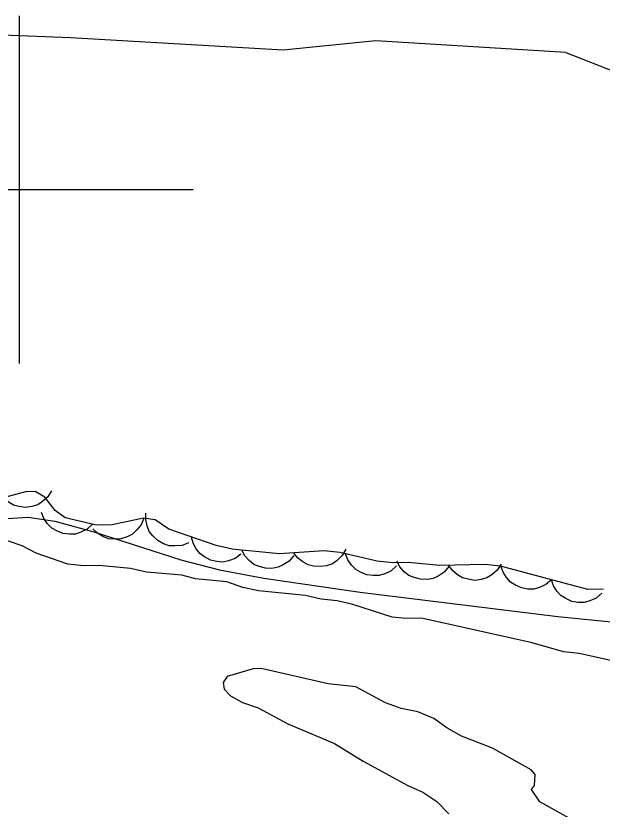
# Model space of a CAD drawing. Extents: x 336540 to 340074, y 5572036 to 5573747.
# Drawn here: x 337799.8 to 337833.51, y 5572364.36 to 5572410 of the extents above; entities that cross this region are included whole.
import ezdxf

# ---------------------------------------------------------------- set-up
doc = ezdxf.new("R2010")
doc.units = 0
for name, color, linetype in [('Niveau 2', 7, 'Continuous'), ('Niveau 22', 7, 'Continuous'), ('Niveau 44', 7, 'Continuous'), ('Niveau 61', 7, 'Continuous')]:
    doc.layers.add(name, color=color, linetype=linetype)

msp = doc.modelspace()

# ---------------------------------------------------------------- linework, layer by layer
at = {"layer": 'Niveau 2'}
for points in [[(337831.43, 5572407.89), (337820.5, 5572408.56), (337815.17, 5572408.03), (337802.94, 5572408.74), (337799.05, 5572408.88)], [(337831.43, 5572407.89), (337837.64, 5572405.45)], [(337834.01, 5572372.9), (337832.19, 5572373.31), (337831.29, 5572373.4), (337829.48, 5572373.92), (337823.13, 5572375.34), (337822.23, 5572375.32), (337821.44, 5572375.41), (337819.17, 5572376.14), (337818.27, 5572376.35), (337817.36, 5572376.44), (337816.46, 5572376.64), (337813.75, 5572376.91), (337812.84, 5572377.11), (337811.93, 5572377.43), (337810.12, 5572377.61), (337809.33, 5572377.82), (337807.3, 5572377.99), (337806.39, 5572378.2), (337804.58, 5572378.38), (337803.68, 5572378.36), (337802.78, 5572378.45), (337800.96, 5572379.08), (337800.16, 5572379.51), (337799.26, 5572379.82)], [(337832.43, 5572363.37), (337829.92, 5572364.77), (337829.45, 5572365.49), (337829.62, 5572365.72), (337829.66, 5572366.34), (337829.43, 5572366.62), (337827.2, 5572367.86), (337825.43, 5572368.55), (337824.58, 5572369.03), (337823.83, 5572369.58), (337822.92, 5572369.95), (337821.96, 5572370.15), (337821.05, 5572370.47), (337819.34, 5572371.39), (337817.75, 5572371.57), (337813.9, 5572372.44), (337813.45, 5572372.43), (337811.94, 5572371.99), (337811.72, 5572371.65), (337811.78, 5572371.26), (337812.13, 5572370.87), (337812.82, 5572370.49), (337813.73, 5572370.18), (337815.44, 5572369.26), (337818.11, 5572368.14), (337819.77, 5572367.11), (337822.34, 5572365.71), (337823.2, 5572365.34), (337824, 5572364.79), (337824.69, 5572364.08)]]:
    msp.add_lwpolyline(points, dxfattribs=at)
at = {"layer": 'Niveau 22'}
for points in [[(337731.44, 5572396.67), (337736.91, 5572395.4), (337744.28, 5572393.17), (337745.83, 5572392.74), (337747.87, 5572392.3), (337752.01, 5572390.63), (337753.92, 5572389.69), (337760.34, 5572387.19), (337762.96, 5572386.09), (337765.43, 5572385.17), (337771.49, 5572383.2), (337773.78, 5572382.48), (337776.11, 5572381.86), (337781.96, 5572380.65), (337786.56, 5572379.53), (337788.5, 5572379.37), (337790.27, 5572379.42), (337792.49, 5572379.92), (337794.22, 5572380.49), (337796.38, 5572380.88), (337800.51, 5572381.15), (337802.03, 5572380.92)], [(337802.03, 5572380.92), (337804.27, 5572380.32), (337809.28, 5572378.7), (337811.5, 5572378.12), (337814.05, 5572377.64), (337819.6, 5572376.84), (337830.96, 5572375.44), (337833.84, 5572375.16), (337835.73, 5572374.91), (337837.48, 5572374.55), (337839.17, 5572373.99), (337843.87, 5572371.87), (337846.28, 5572370.95), (337848.59, 5572370.3), (337852.35, 5572369.69), (337852.83, 5572368.88)]]:
    msp.add_lwpolyline(points, dxfattribs=at)
at = {"layer": 'Niveau 44'}
for points in [[(337833.59, 5572377.01), (337832.69, 5572376.99), (337827.66, 5572378.34), (337826.76, 5572378.43), (337824.17, 5572378.37), (337822.37, 5572378.55), (337821.47, 5572378.53), (337820.57, 5572378.62), (337818.42, 5572379.13), (337817.52, 5572379.22), (337814.93, 5572379.04), (337812.23, 5572379.32), (337811.32, 5572379.52), (337808.6, 5572380.46), (337807.8, 5572381.01), (337807.13, 5572381.1), (337805.34, 5572380.72), (337804.44, 5572380.7), (337802.63, 5572381.11), (337802.05, 5572381.54), (337801.47, 5572382.31), (337800.9, 5572382.64), (337800.34, 5572382.62), (337798.55, 5572382.13)], [(337801.85, 5572382.67), (337801.63, 5572382.32), (337801.33, 5572382.05), (337801.05, 5572381.87), (337800.71, 5572381.77), (337800.35, 5572381.72), (337799.97, 5572381.77), (337799.65, 5572381.85), (337799.35, 5572382.03), (337799.07, 5572382.28), (337798.86, 5572382.57)], [(337804.2, 5572380.75), (337803.9, 5572380.47), (337803.53, 5572380.29), (337803.22, 5572380.18), (337802.87, 5572380.17), (337802.5, 5572380.22), (337802.15, 5572380.37), (337801.86, 5572380.52), (337801.61, 5572380.78), (337801.41, 5572381.08), (337801.27, 5572381.42)], [(337807.15, 5572381.1), (337807, 5572380.72), (337806.74, 5572380.4), (337806.5, 5572380.18), (337806.19, 5572380.02), (337805.83, 5572379.91), (337805.45, 5572379.89), (337805.12, 5572379.91), (337804.8, 5572380.04), (337804.48, 5572380.23), (337804.22, 5572380.48)], [(337809.73, 5572379.68), (337809.35, 5572379.53), (337808.94, 5572379.5), (337808.61, 5572379.51), (337808.28, 5572379.63), (337807.96, 5572379.81), (337807.68, 5572380.08), (337807.47, 5572380.33), (337807.34, 5572380.66), (337807.26, 5572381.02), (337807.26, 5572381.38)], [(337812.74, 5572379.03), (337812.4, 5572378.78), (337812.02, 5572378.64), (337811.7, 5572378.57), (337811.35, 5572378.6), (337810.99, 5572378.69), (337810.65, 5572378.87), (337810.38, 5572379.06), (337810.17, 5572379.34), (337809.99, 5572379.66), (337809.9, 5572380.01)], [(337815.78, 5572378.95), (337815.51, 5572378.63), (337815.17, 5572378.41), (337814.87, 5572378.27), (337814.52, 5572378.21), (337814.15, 5572378.22), (337813.78, 5572378.32), (337813.48, 5572378.44), (337813.21, 5572378.67), (337812.96, 5572378.94), (337812.79, 5572379.26)], [(337818.77, 5572379.31), (337818.56, 5572378.95), (337818.27, 5572378.67), (337818, 5572378.48), (337817.66, 5572378.36), (337817.3, 5572378.31), (337816.92, 5572378.34), (337816.6, 5572378.41), (337816.29, 5572378.58), (337816, 5572378.82), (337815.78, 5572379.1)], [(337821.68, 5572378.36), (337821.37, 5572378.07), (337821.01, 5572377.9), (337820.69, 5572377.8), (337820.34, 5572377.79), (337819.98, 5572377.84), (337819.62, 5572377.99), (337819.34, 5572378.15), (337819.1, 5572378.4), (337818.89, 5572378.71), (337818.76, 5572379.05)], [(337824.7, 5572378.32), (337824.43, 5572378), (337824.09, 5572377.77), (337823.79, 5572377.63), (337823.44, 5572377.57), (337823.07, 5572377.58), (337822.7, 5572377.68), (337822.4, 5572377.8), (337822.13, 5572378.02), (337821.88, 5572378.3), (337821.71, 5572378.62)], [(337827.7, 5572378.45), (337827.47, 5572378.1), (337827.16, 5572377.84), (337826.88, 5572377.66), (337826.55, 5572377.56), (337826.18, 5572377.52), (337825.8, 5572377.58), (337825.48, 5572377.66), (337825.19, 5572377.84), (337824.91, 5572378.09), (337824.7, 5572378.38)], [(337830.59, 5572377.55), (337830.27, 5572377.28), (337829.9, 5572377.11), (337829.59, 5572377.02), (337829.23, 5572377.02), (337828.87, 5572377.09), (337828.52, 5572377.25), (337828.24, 5572377.41), (337828.01, 5572377.68), (337827.81, 5572377.99), (337827.69, 5572378.33)], [(337833.49, 5572376.78), (337833.17, 5572376.5), (337832.8, 5572376.34), (337832.48, 5572376.24), (337832.13, 5572376.25), (337831.77, 5572376.31), (337831.42, 5572376.47), (337831.14, 5572376.64), (337830.91, 5572376.9), (337830.71, 5572377.21), (337830.59, 5572377.55)]]:
    msp.add_lwpolyline(points, dxfattribs=at)
at = {"layer": 'Niveau 61'}
for points in [[(337800, 5572390), (337800, 5572410)], [(337790, 5572400), (337810, 5572400)]]:
    msp.add_lwpolyline(points, dxfattribs=at)

doc.saveas('drawing.dxf')
